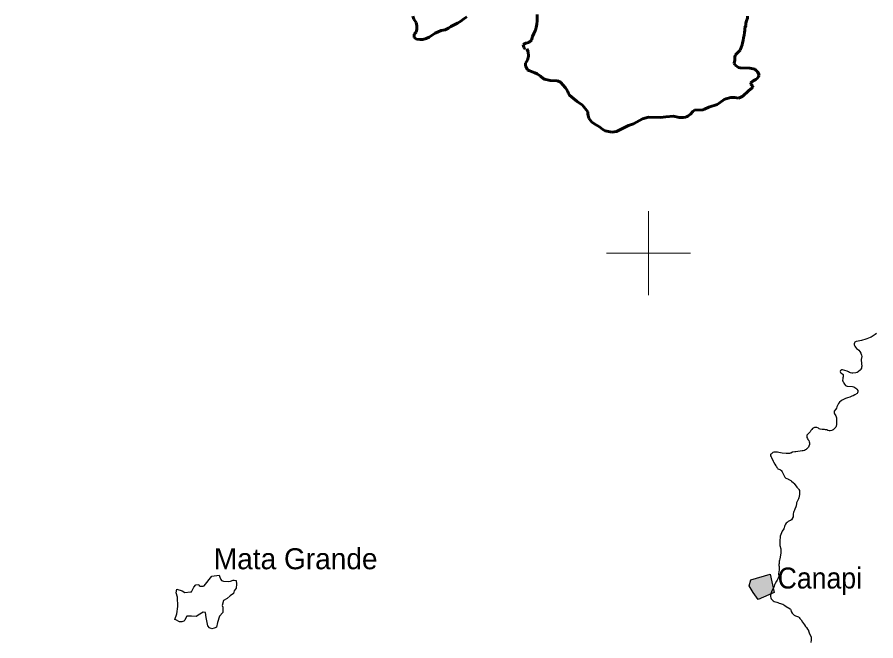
# Model space of a CAD drawing. Extents: x -1643653 to 4543381, y 1624270 to 13878484.
# Drawn here: x 634947 to 655421, y 8990758 to 9005626 of the extents above; entities that cross this region are included whole.
import ezdxf

# ---------------------------------------------------------------- set-up
doc = ezdxf.new("R2010")
doc.units = 0
doc.header["$LTSCALE"] = 160
doc.linetypes.add('LONG_DASH_SHORT_DASH', pattern=[9.9, 6, -1.2, 1.5, -1.2])
for name, color, linetype, lineweight in [('2', 7, 'Continuous', 13), ('21', 7, 'Continuous', 25), ('24', 7, 'Continuous', 25), ('60', 7, 'Continuous', 13), ('7', 7, 'LONG_DASH_SHORT_DASH', 60)]:
    doc.layers.add(name, color=color, linetype=linetype, lineweight=lineweight)
doc.layers.add('41', color=7, linetype='Continuous')

msp = doc.modelspace()

# ---------------------------------------------------------------- hatches: boundary and pattern name
at = {"layer": '21'}
msp.add_hatch(color=256, dxfattribs=at).paths.add_polyline_path([(652442.2, 8992209.7), (652905.2, 8992350.1), (652993.5, 8991912.7), (652618.8, 8991744.3), (652496.7, 8991914.1), (652399.6, 8992070.3)])

# ---------------------------------------------------------------- linework, layer by layer
at = {"layer": '2'}
for p, q in [((650000, 8999000), (650000, 9001000)), ((649000, 9000000), (651000, 9000000))]:
    msp.add_line(p, q, dxfattribs=at)
at = {"layer": '21'}
for points in [[(639985.7, 8992170.7), (640033.2, 8992177.5), (640101, 8992204.6), (640121.3, 8992204.6), (640168.8, 8992197.9), (640175.6, 8992109.7), (640168.8, 8992014.7), (640121.3, 8991946.8), (640107.8, 8991885.7), (640026.4, 8991831.5), (639951.8, 8991770.4), (639863.6, 8991716.1), (639836.5, 8991600.8), (639850, 8991560.1), (639850, 8991431.1), (639768.6, 8991349.7), (639727.9, 8991193.7), (639700.8, 8991085.1), (639666.9, 8991064.8), (639646.5, 8991058), (639592.3, 8991044.4), (639531.2, 8991064.8), (639497.3, 8991112.2), (639456.6, 8991315.8), (639436.3, 8991431.1), (639382, 8991444.7), (639300.6, 8991390.4), (639219.2, 8991336.2), (639103.9, 8991342.9), (638995.4, 8991342.9), (638954.7, 8991275.1), (638947.9, 8991248), (638920.8, 8991227.6), (638873.3, 8991214), (638819, 8991214), (638730.8, 8991254.7), (638710.5, 8991268.3), (638758, 8991404), (638778.3, 8991573.6), (638771.6, 8991797.5), (638737.6, 8991899.3), (638751.2, 8991987.5), (638880.1, 8991953.6), (638947.9, 8991912.9), (639076.8, 8991926.5), (639103.9, 8991926.5), (639158.2, 8992035), (639205.7, 8992089.3), (639280.3, 8992102.9), (639287, 8992075.7), (639307.4, 8992062.2), (639327.7, 8992062.2), (639348.1, 8992062.2), (639382, 8992062.2), (639402.3, 8992068.9), (639585.5, 8992299.6), (639761.8, 8992320), (639782.2, 8992272.5), (639802.5, 8992218.2), (639822.9, 8992197.9), (639870.4, 8992177.5)], [(652442.2, 8992209.7), (652905.2, 8992350.1), (652993.5, 8991912.7), (652618.8, 8991744.3), (652496.7, 8991914.1), (652399.6, 8992070.3)]]:
    msp.add_lwpolyline(points, close=True, dxfattribs=at)
at = {"layer": '24'}
for points in [[(655434.8, 8998080.9), (655409, 8998064), (655359.2, 8998025.6), (655313.6, 8997999.2), (655285.5, 8997987.2), (655210, 8997959), (655183.6, 8997951.1), (655157.8, 8997940.5)], [(655157.8, 8997940.5), (655107.3, 8997923.6), (655079.9, 8997916.8), (655003.7, 8997905.1), (654951.8, 8997893.1), (654921.9, 8997881.5), (654911.5, 8997859.3), (654904.5, 8997835.3), (654903.3, 8997818.2), (654921.4, 8997783.2), (654936.6, 8997761.1), (654963.8, 8997729.2), (655008.4, 8997696.8), (655009.5, 8997691.4), (655015.2, 8997687.5), (655037.5, 8997653.3), (655064.5, 8997618.3), (655082.6, 8997567.8), (655083.8, 8997539.5), (655075.5, 8997462.4), (655082.9, 8997361.5), (655083.9, 8997309.2), (655081.8, 8997284.4), (655077.8, 8997260.5), (655067.6, 8997232.5), (655062.5, 8997223.8), (655056.8, 8997221.5), (655046.8, 8997210), (655019.8, 8997187.1), (654997.2, 8997170), (654975.4, 8997159), (654947.2, 8997150.5), (654874, 8997139.2), (654845.3, 8997141.1), (654819.7, 8997146.5), (654794, 8997157.1), (654769.6, 8997171.2)], [(654769.6, 8997171.2), (654738.3, 8997183.8), (654678.4, 8997205.1), (654627.8, 8997215.7), (654601.5, 8997215.8), (654591.6, 8997213.9), (654575.8, 8997201.7), (654567.6, 8997179.6), (654577.8, 8997158.2), (654585.5, 8997146.5), (654609.2, 8997130.1), (654609.2, 8997130.1), (654631.1, 8997112.1), (654638.8, 8997103.7), (654643.1, 8997086.6), (654646.1, 8997060.5), (654644.8, 8997050.5), (654633.6, 8997030.5), (654630.6, 8997005), (654630.3, 8996976.2), (654634.6, 8996950.6), (654637.9, 8996939.8), (654647.7, 8996924), (654661.2, 8996897.6), (654676.9, 8996874.9), (654700.6, 8996846.2), (654711, 8996839.6), (654738.5, 8996827.7), (654866.3, 8996819.7), (654894.5, 8996812.3), (654917.5, 8996801), (654942.4, 8996779.5), (654967.7, 8996755.2), (654988.5, 8996728.4), (654992.8, 8996711.5), (654991.8, 8996695.7), (654982.3, 8996670.2), (654975.7, 8996656.4), (654924.5, 8996618.8), (654884, 8996599.8), (654848.8, 8996588.4), (654798.2, 8996566.4), (654746.9, 8996553.3), (654696.3, 8996535.5), (654621.2, 8996498.1), (654593.2, 8996479), (654553.4, 8996444.2), (654534.4, 8996418.2), (654494.6, 8996332.7), (654480.8, 8996307), (654464.3, 8996280.6), (654430.7, 8996233.3), (654427.9, 8996227.3), (654425.9, 8996202.2), (654427.1, 8996188.5), (654434.5, 8996173.5), (654452.9, 8996147), (654465.3, 8996122.1), (654480.1, 8996071.6), (654484.6, 8996045.1), (654486.7, 8995992.8), (654483.6, 8995917.5), (654474.7, 8995876.7), (654467.9, 8995855), (654434.3, 8995816.1)], [(654434.3, 8995816.1), (654405, 8995790.5), (654383.8, 8995777), (654370.8, 8995770.5), (654331.6, 8995764.8), (654305.1, 8995767.1), (654280.3, 8995774.4), (654256.6, 8995785.8), (654222.5, 8995790.4), (654197.6, 8995796.5), (654144.6, 8995796.9), (654094.1, 8995804.4), (654067.8, 8995813.2), (654058.9, 8995818.6), (654053.8, 8995824.2), (654017.8, 8995841.2), (653993.1, 8995845.7), (653966.6, 8995843.9), (653958.3, 8995840.5), (653940.7, 8995836.5), (653915.1, 8995821.7), (653896.5, 8995797.2), (653873.6, 8995770), (653853, 8995739.7), (653809.9, 8995690.5), (653777.6, 8995659.6), (653777, 8995649.1), (653773.2, 8995638.5), (653777.4, 8995608.5), (653788.4, 8995582), (653803, 8995557.1), (653819.9, 8995531.3), (653830.7, 8995505.7), (653837.4, 8995477), (653839.2, 8995454.3), (653837.3, 8995430.5), (653832.8, 8995422.3)], [(653832.8, 8995422.3), (653826.6, 8995401.3), (653812.5, 8995377.3), (653793.7, 8995351), (653775.3, 8995332.6), (653765.9, 8995326.3), (653761.2, 8995324.9), (653757.5, 8995320), (653742.2, 8995313.6), (653716.5, 8995297.9), (653691.6, 8995289.7), (653664.8, 8995287.2), (653664.8, 8995287.2), (653516.9, 8995264.1), (653510.9, 8995259.8), (653490.9, 8995260.2), (653437.7, 8995252), (653396.8, 8995235.5), (653378.3, 8995229.4), (653359, 8995225.3), (653302.9, 8995225.3), (653282, 8995227.4), (653188.1, 8995230.6), (653109.4, 8995250.9), (653073.5, 8995253.9), (653034, 8995259.3), (653013.9, 8995258.4), (652993, 8995253.1), (652967.8, 8995250.4), (652934.9, 8995220), (652921.1, 8995209.2), (652910.5, 8995196.7), (652906.3, 8995176.7), (652907.7, 8995171), (652922.2, 8995141.9), (652932.8, 8995125.7), (652973.4, 8995043.3), (652981.4, 8995023.3), (653011, 8994966.3), (653037.8, 8994927.2), (653051.9, 8994911.9), (653062.4, 8994891.4), (653073.2, 8994874.3), (653086.7, 8994861.3), (653129, 8994846), (653146.4, 8994835.2), (653168.3, 8994817.2), (653170.7, 8994809.8), (653175.5, 8994807.6), (653191.3, 8994784), (653196.5, 8994768.7), (653211.1, 8994737.3), (653243.9, 8994674.7), (653252.4, 8994660.6), (653276.2, 8994633.6), (653299.1, 8994625.2), (653319.2, 8994620.5), (653334.8, 8994613.7), (653376.3, 8994588.9), (653394.7, 8994579.6), (653411.9, 8994563.4), (653455, 8994528.4), (653472.3, 8994508.8), (653537, 8994423.4), (653575.4, 8994381.7)], [(653575.4, 8994381.7), (653586.1, 8994365.1), (653599.4, 8994339.1), (653603.8, 8994319.8), (653604.9, 8994300.6), (653603.7, 8994242.8), (653588.1, 8994167.4), (653576.4, 8994144.9), (653533.3, 8994050.1), (653528, 8994030.9), (653518.3, 8993973.9), (653513.3, 8993955.5), (653488.2, 8993896.1), (653478.4, 8993876), (653466.1, 8993839), (653461.5, 8993819), (653450.8, 8993784.2), (653449.9, 8993778), (653451.5, 8993712.6), (653424.2, 8993677.3), (653424.4, 8993666.2), (653409.3, 8993643), (653384.1, 8993623.8), (653360.3, 8993615.7), (653334.2, 8993599.6), (653308, 8993581.4), (653282.8, 8993560), (653264.2, 8993540.2), (653251.9, 8993507.8), (653244.3, 8993482.9), (653237.7, 8993455.1), (653227.3, 8993430.2), (653188.7, 8993371.5), (653138.5, 8993253.8), (653138.8, 8993251.9), (653143, 8993247.7), (653131.9, 8993133.2)], [(653131.9, 8993133.2), (653129.8, 8993095.5), (653129.8, 8993054.8), (653132.2, 8993032.7), (653154.1, 8992948.6), (653155.5, 8992926.4), (653159.5, 8992905), (653155.4, 8992882), (653154.2, 8992844.1), (653130, 8992712), (653121.3, 8992682.4), (653116.5, 8992659.7), (653112.8, 8992631.9), (653112.8, 8992631.9), (653114.6, 8992605.4), (653111.6, 8992579.7), (653110.6, 8992554.8), (653113.8, 8992526.5), (653114.7, 8992476.9), (653112.5, 8992450.4), (653097.3, 8992353.7), (653111.6, 8992293.5), (653103.8, 8992279.2), (653085.8, 8992232.9), (653072.4, 8992208), (653050.1, 8992176.5), (653018, 8992124.4), (653004.3, 8992095.5), (652995.7, 8992065.1), (652985.9, 8992037.3), (652960.2, 8991981.7), (652933.3, 8991927.6), (652922.2, 8991899), (652906.4, 8991844.2), (652907.4, 8991815.5), (652917.9, 8991785.6), (652928.3, 8991762.9), (652936.6, 8991754.8), (652972.6, 8991709.8), (652998, 8991697.6), (653032.3, 8991688.1), (653060.2, 8991678.6), (653088, 8991673), (653117.6, 8991659.7), (653200.1, 8991632), (653227.9, 8991617), (653254.2, 8991600.8), (653281.5, 8991577.5), (653374.7, 8991524.4), (653387.3, 8991514.2), (653395.1, 8991496.5), (653404.1, 8991457.2), (653422.9, 8991419.4), (653438.6, 8991399.9), (653475.1, 8991367.3), (653508.4, 8991350.8), (653576.3, 8991330.8), (653594.5, 8991314.9), (653612.9, 8991293.9), (653637.5, 8991258.2), (653673.5, 8991199.1), (653693.7, 8991170.7), (653717.8, 8991140.5), (653744.1, 8991102.8), (653767.6, 8991074.9)], [(653767.6, 8991074.9), (653795.9, 8991037.1), (653814.2, 8991005.1), (653819.1, 8990993.8), (653828.8, 8990946.5), (653839.4, 8990921.2), (653878.5, 8990856.4), (653879.2, 8990781.4), (653873.4, 8990717.3)]]:
    msp.add_lwpolyline(points, dxfattribs=at)
at = {"layer": '60', "lineweight": 25}
msp.add_spline([(814781, 9009175.5), (814787.2, 9009173.4), (814796.9, 9009173.4), (814799.4, 9009172.4), (814805.1, 9009174.5), (814805.6, 9009176.5), (814811.7, 9009179.5), (814811.7, 9009179.5), (814801.5, 9009181), (814790.7, 9009181.5), (814784.1, 9009183.1), (814777.4, 9009185.1), (814778.4, 9009175.5)], degree=3, dxfattribs=at)
at = {"layer": '7'}
for points in [[(645666.7, 9005633.9), (645599, 9005588.4), (645528.9, 9005532.8), (645448.7, 9005484.8), (645288.2, 9005403.7), (645230.5, 9005363.3), (645150.3, 9005327.8), (645057.4, 9005307.2), (644911.9, 9005243.8), (644769.1, 9005152.8), (644701.4, 9005117.3), (644621.1, 9005096.9), (644548.2, 9005094), (644465.3, 9005103.7), (644409.8, 9005143.6), (644412.1, 9005221.5), (644464.7, 9005269.4), (644479.5, 9005342.3), (644479.2, 9005417.6), (644458.8, 9005497.9), (644408.2, 9005575.5), (644377.8, 9005648.2)], [(647062.3, 9004859.8), (647025.9, 9004904.3), (647013.1, 9004977.1), (647078.3, 9005005), (647151.1, 9005022.9), (647211.2, 9005080.9), (647230.9, 9005163.9), (647263.3, 9005239.3), (647305.7, 9005314.9), (647325.6, 9005382.8), (647340.4, 9005460.7), (647345.1, 9005536), (647349.6, 9005686.7)], [(652189.6, 9004842.3), (652192.9, 9004859.9), (652210.3, 9004905.2), (652237.7, 9004965.5), (652240, 9005018.3), (652259.9, 9005071.1), (652264.7, 9005133.8), (652282, 9005196.7), (652289.3, 9005257), (652299.1, 9005319.8), (652298.9, 9005370), (652318.8, 9005430.3), (652321.1, 9005485.6), (652341, 9005540.9), (652358.3, 9005598.7), (652363.2, 9005654)], [(647102.1, 9004868.2), (647133.8, 9004797.4), (647139.7, 9004697.7), (647112.7, 9004599.3), (647071.4, 9004533.6), (647065.5, 9004510.9), (647070.2, 9004465.4), (647114.8, 9004372.7), (647145.9, 9004353.5), (647287.9, 9004301.4)], [(652571.6, 9004354.9), (652533.9, 9004385), (652418.7, 9004407.8), (652184.9, 9004417.3), (652149.2, 9004427), (652060, 9004486.6), (652040.8, 9004529.2), (652062.1, 9004603.4), (652057, 9004679.8), (652075.5, 9004729.8), (652189.6, 9004842.3)], [(647287.9, 9004301.4), (647349.8, 9004278.7), (647428.9, 9004220), (647491, 9004161.7), (647523.9, 9004147.1), (647653.6, 9004116.9), (647828.8, 9004104.7), (647906.2, 9004077.1), (648025, 9003938.3), (648068.8, 9003867.8), (648090.9, 9003802.8), (648115.2, 9003770.7), (648211.5, 9003685.2), (648303.2, 9003619.5)], [(651845, 9003677.6), (651965, 9003709.1), (652060.1, 9003710.6), (652150.3, 9003698.2), (652205.6, 9003715.7), (652249.3, 9003739.3), (652381.3, 9003869), (652475, 9003944), (652487.1, 9003963.6), (652485.6, 9003982.9), (652440.3, 9004026.7), (652444.4, 9004062), (652495.8, 9004109.5), (652561.9, 9004140.7), (652594.2, 9004165.5), (652627.3, 9004213.1), (652637.1, 9004247.3), (652602.1, 9004330.6), (652571.6, 9004354.9)], [(648303.2, 9003619.5), (648427.5, 9003530.4), (648554.2, 9003368.9), (648558.1, 9003321.1)], [(650919.9, 9003259.5), (650935.6, 9003267.1), (651004.3, 9003314.6), (651061.8, 9003378.1), (651097.3, 9003405.6), (651296.7, 9003420), (651339.5, 9003432.8), (651440.7, 9003482.2), (651638.4, 9003546.2), (651687.3, 9003573.8), (651801.8, 9003666.3), (651845, 9003677.6)], [(648558.1, 9003321.1), (648561.3, 9003280.6), (648575.3, 9003215.5), (648643.2, 9003134.5), (648724.5, 9003072), (648834.8, 9003014.8), (648910.7, 9002950.7), (648970.7, 9002913.9), (649048, 9002899.4)], [(649646, 9003087.1), (649861.2, 9003200.6), (649998, 9003241.4), (650289.5, 9003235), (650416.3, 9003253.8), (650598.9, 9003267.9), (650731.6, 9003237.8), (650826.9, 9003233.9), (650879.7, 9003240.2), (650919.9, 9003259.5)], [(649048, 9002899.4), (649123.4, 9002885.3), (649239.3, 9002899.3), (649525.4, 9003042.3), (649646, 9003087.1)]]:
    msp.add_lwpolyline(points, dxfattribs=at)

# ---------------------------------------------------------------- texts
at = {"layer": '41'}
msp.add_text('Mata Grande', height=500, dxfattribs=at).set_placement((639637.3, 8992464.7))
at = {"layer": '41', "width": 0.95}
msp.add_text('Canapi', height=500, dxfattribs=at).set_placement((653080.1, 8992005.4))

doc.saveas('drawing.dxf')
